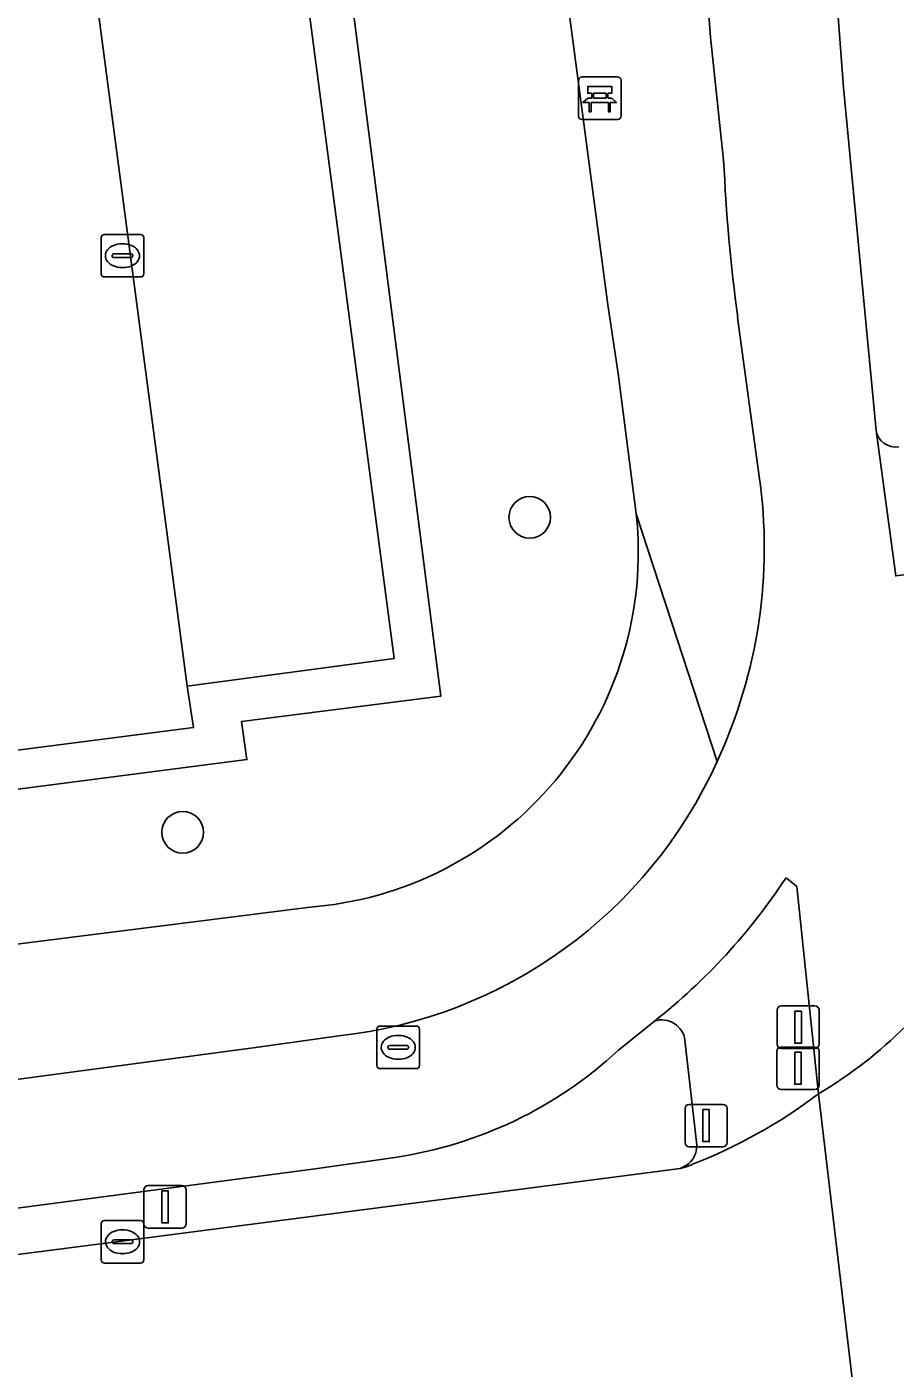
# Model space of a CAD drawing. Extents: x 160554 to 161248, y 385329 to 386506.
# Drawn here: x 161140.84 to 161161.24, y 385731.11 to 385762.63 of the extents above; entities that cross this region are included whole.
import ezdxf

# ---------------------------------------------------------------- set-up
doc = ezdxf.new("R2010")
doc.units = 0
for name, color, linetype in [('IMGEO_Bank', 7, 'Continuous'), ('IMGEO_Berm_groen', 7, 'Continuous'), ('IMGEO_Boom', 7, 'Continuous'), ('IMGEO_Drukknoppaal', 7, 'Continuous'), ('IMGEO_Fietspad_gesloten', 7, 'Continuous'), ('IMGEO_Groenvoorziening', 7, 'Continuous'), ('IMGEO_Haag', 7, 'Continuous'), ('IMGEO_Kolk', 7, 'Continuous'), ('IMGEO_Lichtmast', 7, 'Continuous'), ('IMGEO_Parkeervlak_open', 7, 'Continuous'), ('IMGEO_Rijbaan_lokaal_gesloten', 7, 'Continuous'), ('IMGEO_Rijbaan_lokaal_open', 7, 'Continuous'), ('IMGEO_Rijbaan_regionaal_gesloten', 7, 'Continuous'), ('IMGEO_Rioolput', 7, 'Continuous'), ('IMGEO_Verkeerseiland_open', 7, 'Continuous'), ('IMGEO_Verkeersregelinstallatiepaal', 7, 'Continuous'), ('IMGEO_Voetpad_open', 7, 'Continuous')]:
    doc.layers.add(name, color=color, linetype=linetype)

msp = doc.modelspace()

# ---------------------------------------------------------------- linework, layer by layer
at = {"layer": 'IMGEO_Bank'}
for p, q in [((161153.798, 385760.525), (161153.798, 385761.366)), ((161153.798, 385761.366), (161153.798, 385760.525)), ((161153.873, 385761.45), (161154.714, 385761.45)), ((161154.714, 385761.45), (161153.873, 385761.45)), ((161154.798, 385761.375), (161154.798, 385760.534)), ((161154.798, 385760.534), (161154.798, 385761.375)), ((161154.107, 385760.956), (161154.107, 385761.062)), ((161154.151, 385761.062), (161154.151, 385760.956)), ((161154.439, 385761.068), (161154.157, 385761.068)), ((161154.157, 385760.95), (161154.439, 385760.95)), ((161154.445, 385760.956), (161154.445, 385761.062)), ((161154.489, 385761.062), (161154.489, 385760.956)), ((161154.495, 385760.848), (161154.102, 385760.848)), ((161154.723, 385760.45), (161153.882, 385760.45)), ((161153.882, 385760.45), (161154.723, 385760.45))]:
    msp.add_line(p, q, dxfattribs=at)
for points in [[(161154.045, 385760.848), (161153.903, 385760.848), (161154.015, 385760.95), (161154.101, 385760.95)], [(161154.101, 385761.068), (161154.015, 385761.068), (161154.015, 385761.229), (161154.578, 385761.229), (161154.578, 385761.068), (161154.495, 385761.068)], [(161154.495, 385760.95), (161154.578, 385760.95), (161154.69, 385760.848), (161154.551, 385760.848)], [(161154.095, 385760.841), (161154.095, 385760.634), (161154.052, 385760.634), (161154.052, 385760.841)], [(161154.545, 385760.841), (161154.545, 385760.634), (161154.501, 385760.634), (161154.501, 385760.841)]]:
    msp.add_lwpolyline(points, dxfattribs=at)
for centre, radius, start, end in [((161153.876, 385761.372), 0.0779, 92.4484, 184.2845), ((161153.876, 385761.372), 0.0779, 92.4484, 184.2845), ((161154.72, 385761.372), 0.0779, 2.4484, 94.2845), ((161154.72, 385761.372), 0.0779, 2.4484, 94.2845), ((161154.1, 385761.061), 0.00671, 2.8957, 87.1043), ((161154.1, 385760.957), 0.00671, 272.8957, 357.1043), ((161154.157, 385761.061), 0.00671, 92.8957, 177.1043), ((161154.157, 385760.957), 0.00671, 182.8957, 267.1043), ((161154.439, 385761.061), 0.00671, 2.8957, 87.1043), ((161154.439, 385760.957), 0.00671, 272.8957, 357.1043), ((161154.496, 385761.061), 0.00671, 92.8957, 177.1043), ((161154.496, 385760.957), 0.00671, 182.8957, 267.1043), ((161154.045, 385760.841), 0.00671, 2.8957, 87.1043), ((161154.102, 385760.841), 0.00671, 92.8957, 177.1043), ((161154.494, 385760.841), 0.00671, 2.8957, 87.1043), ((161154.551, 385760.841), 0.00671, 92.8957, 177.1043), ((161153.876, 385760.528), 0.0779, 182.4484, 274.2845), ((161153.876, 385760.528), 0.0779, 182.4484, 274.2845), ((161154.72, 385760.528), 0.0779, 272.4484, 4.2845), ((161154.72, 385760.528), 0.0779, 272.4484, 4.2845)]:
    msp.add_arc(centre, radius, start, end, dxfattribs=at)
at = {"layer": 'IMGEO_Berm_groen'}
msp.add_lwpolyline([(161153.599, 385817.399), (161158.851, 385776.764), (161160.025, 385761.199), (161160.791, 385753.141)], dxfattribs=at)
msp.add_arc((161161.254, 385753.222), 0.47, 189.8736, 278.4826, dxfattribs=at)
at = {"layer": 'IMGEO_Boom'}
for centre in [(161152.652, 385751.102), (161144.499, 385743.702)]:
    msp.add_circle(centre, 0.489, dxfattribs=at)
at = {"layer": 'IMGEO_Drukknoppaal'}
for p, q in [((161158.463, 385738.721), (161158.463, 385739.521)), ((161158.463, 385739.521), (161158.463, 385738.721)), ((161158.563, 385739.621), (161159.353, 385739.621)), ((161159.353, 385739.621), (161158.563, 385739.621)), ((161159.453, 385739.521), (161159.453, 385738.721)), ((161159.453, 385738.721), (161159.453, 385739.521)), ((161159.353, 385738.621), (161158.563, 385738.621)), ((161158.563, 385738.621), (161159.353, 385738.621))]:
    msp.add_line(p, q, dxfattribs=at)
msp.add_lwpolyline([(161158.883, 385739.496), (161159.033, 385739.496), (161159.033, 385738.746), (161158.883, 385738.746), (161158.883, 385739.496)], dxfattribs=at)
for centre, start, end in [((161158.563, 385739.521), 90, 180), ((161158.563, 385739.521), 90, 180), ((161159.353, 385739.521), 0, 90), ((161159.353, 385739.521), 360, 90), ((161158.563, 385738.721), 180, 270), ((161158.563, 385738.721), 180, 270), ((161159.353, 385738.721), 270, 0), ((161159.353, 385738.721), 270, 0)]:
    msp.add_arc(centre, 0.1, start, end, dxfattribs=at)
at = {"layer": 'IMGEO_Fietspad_gesloten'}
for points in [[(161149.367, 385837.379), (161150.208, 385819.722), (161150.29, 385819.102), (161155.533, 385779.346), (161155.867, 385776.371), (161156.899, 385762.386), (161157.208, 385759.496)], [(161164.778, 385746.597), (161164.791, 385746.66), (161164.83, 385747.039), (161164.571, 385750.139), (161161.251, 385749.726), (161160.791, 385753.141), (161160.025, 385761.199), (161158.851, 385776.764), (161153.599, 385817.399)], [(161157.537, 385755.8), (161158.045, 385752.062)], [(161158.673, 385742.632), (161158.924, 385742.426), (161159.437, 385737.557)], [(161154.737, 385738.58), (161155.583, 385739.268)], [(161148.165, 385738.918), (161146.275, 385738.653), (161131.914, 385736.731), (161118.814, 385735.011)], [(161123.037, 385732.559), (161132.409, 385733.786), (161147.61, 385735.796), (161149.485, 385736.063)]]:
    msp.add_lwpolyline(points, dxfattribs=at)
for centre, radius, start, end in [((161199.982, 385761.441), 42.818, 182.6034, 187.5702), ((161146.202, 385750.394), 11.96, 335.1201, 8.0191), ((161146.961, 385749.929), 11.076, 276.2405, 335.6515), ((161146.781, 385750.455), 14.235, 308.1982, 326.6638), ((161154.25, 385746.336), 10.197, 300.5785, 329.8151), ((161148.037, 385745.822), 9.866, 278.439, 312.7728)]:
    msp.add_arc(centre, radius, start, end, dxfattribs=at)
at = {"layer": 'IMGEO_Groenvoorziening'}
for points in [[(161155.155, 385751.183), (161154.731, 385754.485), (161154.49, 385756.093), (161148.879, 385798.46), (161144.064, 385797.771), (161150.56, 385746.899), (161145.879, 385746.303), (161146.007, 385745.409), (161121.966, 385742.298), (161122.308, 385739.682)], [(161138.146, 385796.109), (161143.033, 385796.761), (161149.463, 385747.788), (161144.602, 385747.134), (161144.753, 385746.164), (161138.786, 385745.393), (161123.315, 385743.357), (161122.865, 385746.757), (161121.406, 385746.583), (161121.966, 385742.298), (161146.007, 385745.409), (161145.879, 385746.303), (161150.56, 385746.899), (161144.064, 385797.771)], [(161123.323, 385738.843), (161124.32, 385738.948), (161128.296, 385739.523), (161147.431, 385741.938)]]:
    msp.add_lwpolyline(points, dxfattribs=at)
msp.add_arc((161146.828, 385750.291), 8.375, 274.1321, 6.1118, dxfattribs=at)
at = {"layer": 'IMGEO_Haag'}
msp.add_lwpolyline([(161138.146, 385796.109), (161143.033, 385796.761), (161149.463, 385747.788), (161144.602, 385747.134), (161144.753, 385746.164), (161138.786, 385745.393), (161123.315, 385743.357), (161122.865, 385746.757), (161121.406, 385746.583), (161121.966, 385742.298), (161146.007, 385745.409), (161145.879, 385746.303), (161150.56, 385746.899), (161144.064, 385797.771)], dxfattribs=at)
at = {"layer": 'IMGEO_Kolk'}
for p, q in [((161142.582, 385756.824), (161142.582, 385757.676)), ((161142.657, 385757.75), (161143.509, 385757.75)), ((161143.07, 385757.53), (161143.095, 385757.53)), ((161143.583, 385757.676), (161143.583, 385756.824)), ((161142.841, 385757.244), (161142.841, 385757.256)), ((161143.279, 385757.207), (161142.881, 385757.207)), ((161142.884, 385757.293), (161143.282, 385757.293)), ((161143.325, 385757.256), (161143.325, 385757.244)), ((161143.093, 385756.97), (161143.068, 385756.97)), ((161143.509, 385756.75), (161142.657, 385756.75)), ((161142.584, 385733.655), (161142.584, 385734.507)), ((161142.659, 385734.581), (161143.511, 385734.581)), ((161143.585, 385734.507), (161143.585, 385733.655)), ((161143.072, 385734.361), (161143.097, 385734.361)), ((161142.843, 385734.075), (161142.843, 385734.087)), ((161143.281, 385734.038), (161142.883, 385734.038)), ((161142.886, 385734.124), (161143.284, 385734.124)), ((161143.327, 385734.087), (161143.327, 385734.075)), ((161143.511, 385733.581), (161142.659, 385733.581)), ((161143.095, 385733.801), (161143.07, 385733.801))]:
    msp.add_line(p, q, dxfattribs=at)
for points in [[(161142.582, 385756.824), (161142.582, 385757.676)], [(161142.657, 385757.75), (161143.509, 385757.75)], [(161143.583, 385757.676), (161143.583, 385756.824)], [(161143.509, 385756.75), (161142.657, 385756.75)], [(161142.584, 385733.655), (161142.584, 385734.507)], [(161142.659, 385734.581), (161143.511, 385734.581)], [(161143.585, 385734.507), (161143.585, 385733.655)], [(161143.511, 385733.581), (161142.659, 385733.581)]]:
    msp.add_lwpolyline(points, dxfattribs=at)
for centre, radius, start, end in [((161142.659, 385757.674), 0.0765, 91.552, 178.448), ((161142.659, 385757.674), 0.0765, 91.552, 178.448), ((161143.507, 385757.674), 0.0765, 1.552, 88.448), ((161143.507, 385757.674), 0.0765, 1.552, 88.448), ((161142.881, 385757.253), 0.0403, 85.8775, 175.7526), ((161142.878, 385757.243), 0.0366, 178.938, 274.7102), ((161143.282, 385757.25), 0.043, 264.8664, 352.4533), ((161143.286, 385757.255), 0.0386, 1.7309, 96.639), ((161142.659, 385756.826), 0.0765, 181.552, 268.448), ((161142.659, 385756.826), 0.0765, 181.552, 268.448), ((161143.507, 385756.826), 0.0765, 271.552, 358.448), ((161143.507, 385756.826), 0.0765, 271.552, 358.448), ((161142.661, 385734.505), 0.0765, 91.552, 178.448), ((161142.661, 385734.505), 0.0765, 91.552, 178.448), ((161143.509, 385734.505), 0.0765, 1.552, 88.448), ((161143.509, 385734.505), 0.0765, 1.552, 88.448), ((161142.883, 385734.084), 0.0403, 85.8775, 175.7526), ((161142.88, 385734.074), 0.0366, 178.938, 274.7102), ((161143.284, 385734.081), 0.043, 264.8664, 352.4533), ((161143.288, 385734.086), 0.0386, 1.7309, 96.639), ((161142.661, 385733.657), 0.0765, 181.552, 268.448), ((161142.661, 385733.657), 0.0765, 181.552, 268.448), ((161143.509, 385733.657), 0.0765, 271.552, 358.448), ((161143.509, 385733.657), 0.0765, 271.552, 358.448)]:
    msp.add_arc(centre, radius, start, end, dxfattribs=at)
for centre, major_axis, ratio, start_param, end_param in [((161143.069, 385757.25), (-0.387, 0.002), 0.722429, 4.712389, 7.853982), ((161143.094, 385757.25), (-0.39, 0.002), 0.717154, 1.570796, 4.712389), ((161143.071, 385734.081), (-0.387, 0.002), 0.722429, 4.712389, 7.853982), ((161143.096, 385734.081), (-0.39, 0.002), 0.717154, 1.570796, 4.712389)]:
    msp.add_ellipse(centre, major_axis=major_axis, ratio=ratio, start_param=start_param, end_param=end_param, dxfattribs=at)
at = {"layer": 'IMGEO_Lichtmast'}
for p, q in [((161143.589, 385734.499), (161143.589, 385735.299)), ((161143.589, 385735.299), (161143.589, 385734.499)), ((161143.689, 385735.399), (161144.479, 385735.399)), ((161144.479, 385735.399), (161143.689, 385735.399)), ((161144.579, 385735.299), (161144.579, 385734.499)), ((161144.579, 385734.499), (161144.579, 385735.299)), ((161144.479, 385734.399), (161143.689, 385734.399)), ((161143.689, 385734.399), (161144.479, 385734.399))]:
    msp.add_line(p, q, dxfattribs=at)
msp.add_lwpolyline([(161144.009, 385735.274), (161144.159, 385735.274), (161144.159, 385734.524), (161144.009, 385734.524), (161144.009, 385735.274)], dxfattribs=at)
for centre, start, end in [((161143.689, 385735.299), 90, 180), ((161143.689, 385735.299), 90, 180), ((161144.479, 385735.299), 0, 90), ((161144.479, 385735.299), 360, 90), ((161143.689, 385734.499), 180, 270), ((161143.689, 385734.499), 180, 270), ((161144.479, 385734.499), 270, 0), ((161144.479, 385734.499), 270, 0)]:
    msp.add_arc(centre, 0.1, start, end, dxfattribs=at)
at = {"layer": 'IMGEO_Parkeervlak_open'}
msp.add_lwpolyline([(161144.602, 385747.134), (161149.463, 385747.788), (161143.033, 385796.761), (161138.146, 385796.109)], close=True, dxfattribs=at)
at = {"layer": 'IMGEO_Rijbaan_lokaal_gesloten'}
for points in [[(161157.571, 385728.671), (161158.755, 385728.292), (161160.58, 385727.57), (161160.616, 385727.556), (161159.437, 385737.557)], [(161156.457, 385735.892), (161156.307, 385735.836), (161156.186, 385735.803), (161142.998, 385734.087), (161140.183, 385733.73), (161124.967, 385731.76), (161123.761, 385731.592), (161125.06, 385722.618), (161126.238, 385722.801), (161142.936, 385725.157), (161148.145, 385725.902), (161154.541, 385727.595)]]:
    msp.add_lwpolyline(points, dxfattribs=at)
msp.add_arc((161151.952, 385747.454), 12.408, 291.2869, 307.0994, dxfattribs=at)
at = {"layer": 'IMGEO_Rijbaan_lokaal_open'}
msp.add_lwpolyline([(161133.004, 385789.253), (161134.479, 385777.65), (161134.529, 385777.656), (161138.246, 385749.035), (161138.786, 385745.393), (161144.753, 385746.164), (161144.602, 385747.134), (161138.146, 385796.109)], dxfattribs=at)
at = {"layer": 'IMGEO_Rijbaan_regionaal_gesloten'}
msp.add_lwpolyline([(161159.437, 385737.557), (161160.616, 385727.556)], dxfattribs=at)
msp.add_arc((161154.25, 385746.336), 10.197, 300.5785, 329.8151, dxfattribs=at)
at = {"layer": 'IMGEO_Rioolput'}
for p, q in [((161149.062, 385738.223), (161149.062, 385739.075)), ((161149.137, 385739.149), (161149.989, 385739.149)), ((161149.55, 385738.929), (161149.575, 385738.929)), ((161150.063, 385739.075), (161150.063, 385738.223)), ((161149.321, 385738.643), (161149.321, 385738.655)), ((161149.759, 385738.606), (161149.361, 385738.606)), ((161149.364, 385738.692), (161149.762, 385738.692)), ((161149.805, 385738.655), (161149.805, 385738.643)), ((161149.573, 385738.369), (161149.548, 385738.369)), ((161149.989, 385738.149), (161149.137, 385738.149))]:
    msp.add_line(p, q, dxfattribs=at)
for points in [[(161149.062, 385738.223), (161149.062, 385739.075)], [(161149.137, 385739.149), (161149.989, 385739.149)], [(161150.063, 385739.075), (161150.063, 385738.223)], [(161149.989, 385738.149), (161149.137, 385738.149)]]:
    msp.add_lwpolyline(points, dxfattribs=at)
for centre, radius, start, end in [((161149.139, 385739.073), 0.0765, 91.552, 178.448), ((161149.139, 385739.073), 0.0765, 91.552, 178.448), ((161149.987, 385739.073), 0.0765, 1.552, 88.448), ((161149.987, 385739.073), 0.0765, 1.552, 88.448), ((161149.361, 385738.652), 0.0403, 85.8775, 175.7526), ((161149.358, 385738.642), 0.0366, 178.938, 274.7102), ((161149.762, 385738.649), 0.043, 264.8664, 352.4533), ((161149.766, 385738.654), 0.0386, 1.7309, 96.639), ((161149.139, 385738.225), 0.0765, 181.552, 268.448), ((161149.139, 385738.225), 0.0765, 181.552, 268.448), ((161149.987, 385738.225), 0.0765, 271.552, 358.448), ((161149.987, 385738.225), 0.0765, 271.552, 358.448)]:
    msp.add_arc(centre, radius, start, end, dxfattribs=at)
for centre, major_axis, ratio, start_param, end_param in [((161149.549, 385738.649), (-0.387, 0.002), 0.722429, 4.712389, 7.853982), ((161149.574, 385738.649), (-0.39, 0.002), 0.717154, 1.570796, 4.712389)]:
    msp.add_ellipse(centre, major_axis=major_axis, ratio=ratio, start_param=start_param, end_param=end_param, dxfattribs=at)
at = {"layer": 'IMGEO_Verkeerseiland_open'}
for points in [[(161155.583, 385739.268), (161154.737, 385738.58)], [(161156.575, 385736.347), (161156.299, 385738.815)], [(161149.485, 385736.063), (161147.61, 385735.796), (161132.409, 385733.786), (161123.037, 385732.559)], [(161122.809, 385732.234), (161122.962, 385731.503), (161123.761, 385731.592), (161124.967, 385731.76), (161140.183, 385733.73), (161142.998, 385734.087), (161156.186, 385735.803)], [(161156.186, 385735.803), (161156.336, 385735.879)]]:
    msp.add_lwpolyline(points, dxfattribs=at)
for centre, radius, start, end in [((161155.751, 385738.741), 0.553, 7.7349, 107.6235), ((161148.037, 385745.822), 9.866, 278.439, 312.7728), ((161156.032, 385736.329), 0.543, 304.0151, 1.8795)]:
    msp.add_arc(centre, radius, start, end, dxfattribs=at)
at = {"layer": 'IMGEO_Verkeersregelinstallatiepaal'}
for p, q in [((161158.46, 385737.757), (161158.46, 385738.557)), ((161158.46, 385738.557), (161158.46, 385737.757)), ((161158.56, 385738.657), (161159.35, 385738.657)), ((161159.35, 385738.657), (161158.56, 385738.657)), ((161159.45, 385738.557), (161159.45, 385737.757)), ((161159.45, 385737.757), (161159.45, 385738.557)), ((161159.35, 385737.657), (161158.56, 385737.657)), ((161158.56, 385737.657), (161159.35, 385737.657)), ((161156.401, 385737.31), (161157.191, 385737.31)), ((161157.191, 385737.31), (161156.401, 385737.31)), ((161156.301, 385736.41), (161156.301, 385737.21)), ((161156.301, 385737.21), (161156.301, 385736.41)), ((161157.291, 385737.21), (161157.291, 385736.41)), ((161157.291, 385736.41), (161157.291, 385737.21)), ((161157.191, 385736.31), (161156.401, 385736.31)), ((161156.401, 385736.31), (161157.191, 385736.31))]:
    msp.add_line(p, q, dxfattribs=at)
for points in [[(161158.88, 385738.532), (161159.03, 385738.532), (161159.03, 385737.782), (161158.88, 385737.782), (161158.88, 385738.532)], [(161156.721, 385737.185), (161156.871, 385737.185), (161156.871, 385736.435), (161156.721, 385736.435), (161156.721, 385737.185)]]:
    msp.add_lwpolyline(points, dxfattribs=at)
for centre, start, end in [((161158.56, 385738.557), 90, 180), ((161158.56, 385738.557), 90, 180), ((161159.35, 385738.557), 0, 90), ((161159.35, 385738.557), 360, 90), ((161158.56, 385737.757), 180, 270), ((161158.56, 385737.757), 180, 270), ((161159.35, 385737.757), 270, 0), ((161159.35, 385737.757), 270, 0), ((161156.401, 385737.21), 90, 180), ((161156.401, 385737.21), 90, 180), ((161157.191, 385737.21), 0, 90), ((161157.191, 385737.21), 360, 90), ((161156.401, 385736.41), 180, 270), ((161156.401, 385736.41), 180, 270), ((161157.191, 385736.41), 270, 0), ((161157.191, 385736.41), 270, 0)]:
    msp.add_arc(centre, 0.1, start, end, dxfattribs=at)
at = {"layer": 'IMGEO_Voetpad_open'}
for points in [[(161157.208, 385759.496), (161156.899, 385762.386), (161155.867, 385776.371), (161155.533, 385779.346), (161150.29, 385819.102), (161149.183, 385819.023), (161147.764, 385829.368), (161135.368, 385924.28)], [(161144.195, 385832.536), (161146.898, 385813.418), (161148.879, 385798.46), (161154.49, 385756.093), (161154.731, 385754.485), (161155.155, 385751.183), (161157.052, 385745.362)], [(161158.045, 385752.062), (161157.537, 385755.8)], [(161160.791, 385753.141), (161161.251, 385749.726), (161164.571, 385750.139), (161164.132, 385753.535)], [(161157.052, 385745.362), (161155.155, 385751.183)], [(161158.924, 385742.426), (161158.673, 385742.632)], [(161159.437, 385737.557), (161158.924, 385742.426)], [(161147.431, 385741.938), (161128.296, 385739.523), (161124.32, 385738.948), (161123.323, 385738.843), (161119.895, 385738.45), (161115.744, 385737.937), (161115.32, 385737.885), (161115.393, 385737.319)], [(161146.275, 385738.653), (161148.165, 385738.918)], [(161118.814, 385735.011), (161131.914, 385736.731), (161146.275, 385738.653)], [(161156.299, 385738.815), (161156.575, 385736.347)], [(161156.336, 385735.879), (161156.186, 385735.803), (161156.307, 385735.836), (161156.457, 385735.892)]]:
    msp.add_lwpolyline(points, dxfattribs=at)
for centre, radius, start, end in [((161199.982, 385761.441), 42.818, 182.6034, 187.5702), ((161161.254, 385753.222), 0.47, 189.8736, 278.4826), ((161146.202, 385750.394), 11.96, 335.1201, 8.0191), ((161146.828, 385750.291), 8.375, 274.1321, 6.1118), ((161146.961, 385749.929), 11.076, 276.2405, 335.6515), ((161146.781, 385750.455), 14.235, 308.1982, 326.6638), ((161155.751, 385738.741), 0.553, 7.7349, 107.6235), ((161151.952, 385747.454), 12.408, 291.2869, 307.0994), ((161156.032, 385736.329), 0.543, 304.0151, 1.8795)]:
    msp.add_arc(centre, radius, start, end, dxfattribs=at)

doc.saveas('drawing.dxf')
